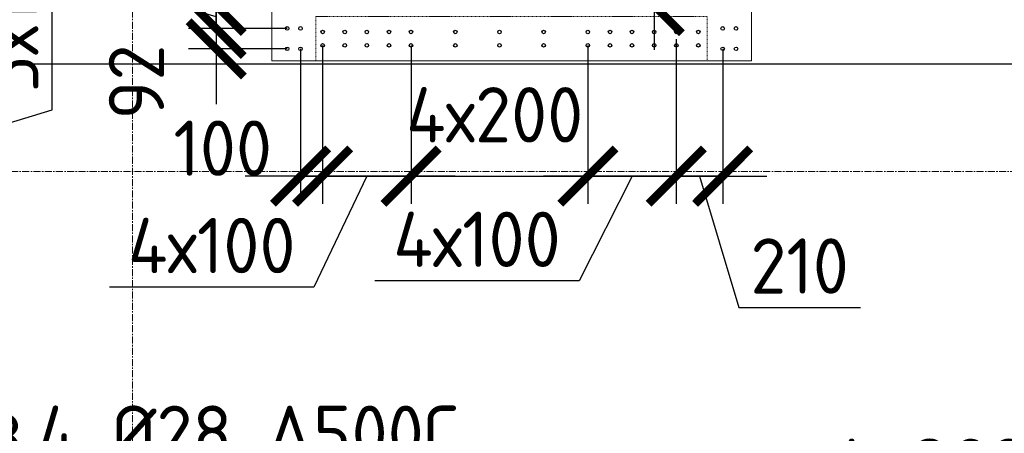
# Model space of a CAD drawing. Header units: millimetres. Extents: x 376598 to 1249954, y -318491 to -22134.
# Tile 412 of 444: x 1216884 to 1221339, y -225470 to -223601. Entities that reach past the tile are written whole.
import ezdxf
from ezdxf import colors
from ezdxf.entities.mleader import LeaderData, LeaderLine
from ezdxf.math import Vec2, Vec3

# ---------------------------------------------------------------- set-up
doc = ezdxf.new("R2010")
doc.units = ezdxf.units.MM
for name, pattern in [('01 Штриховая _4 мм_', [6, 3.5, -2.5]), ('______5', [1100, 800, -100, 100, -100]), ('HIDDEN2', [4.7625, 3.175, -1.5875]), ('осевая', [50.8, 31.75, -6.35, 6.35, -6.35])]:
    doc.linetypes.add(name, pattern=pattern)
for name, color, linetype, lineweight in [('1 Стены', 3, 'Continuous', 30), ('Оси', 40, '______5', 18), ('подоснова', 151, 'Continuous', 5), ('размер', 1, 'Continuous', 25), ('РАЗМЕРЫ', 1, 'Continuous', 9), ('СТЕНЫ', 3, 'Continuous', 30)]:
    doc.layers.add(name, color=color, linetype=linetype, lineweight=lineweight)
doc.styles.add('GOST-2.304_Type-B', font='GOST_Common.ttf')
doc.dimstyles.new('СПДС', dxfattribs={"dimscale": 100, "dimtxt": 2.5, "dimasz": 2.5, "dimexe": 1.25, "dimexo": 0, "dimtad": 1, "dimdec": 0, "dimtxsty": 'GOST-2.304_Type-B', "dimblk": 'ARCHTICK', "dimcen": 2.5, "dimdle": 2, "dimadec": 0, "dimazin": 2, "dimtfac": 0.75, "dimtdec": 0, "dimtmove": 1, "dimatfit": 3, "dimfxl": 1, "dimtolj": 1, "dimarcsym": 1})

# ---------------------------------------------------------------- blocks, each defined once
blk = doc.blocks.new('оси 2.2-2.3')
at = {"layer": 'Оси', "color": 16, "linetype": 'осевая', "lineweight": 0, "transparency": 33554687}
for p, q in [((495854.9, -104267.9), (495854.9, -134893.5)), ((468076.3, -117695.4), (524372.9, -117695.4))]:
    blk.add_line(p, q, dxfattribs=at)
blk = doc.blocks.new('стены тп')
at = {"layer": '1 Стены', "color": 252, "linetype": 'HIDDEN2', "lineweight": 0, "true_color": 0x939598}
for p, q in [((884620.3, -198025.6), (884620.3, -198225.6)), ((886790.6, -198225.6), (886790.6, -198025.6)), ((884620.3, -198225.6), (886790.6, -198225.6))]:
    blk.add_line(p, q, dxfattribs=at)
blk = doc.blocks.new('_None')
blk = doc.blocks.new('_ArchTick')
at = {"color": 0, "linetype": 'ByBlock', "const_width": 0.15}
blk.add_lwpolyline([(-0.5, -0.5), (0.5, 0.5)], dxfattribs=at)
blk = doc.blocks.new('*D3303')
at = {"layer": 'DEFPOINTS', "color": 0, "lineweight": 0, "transparency": 16777216}
for p in [(1215875.2, -223937.2, -360), (1215875.2, -224437.2, -360), (1216437.2, -224437.2)]:
    blk.add_point(p, dxfattribs=at)
at = {"layer": 'РАЗМЕРЫ', "color": 0, "lineweight": -2, "transparency": 16777216}
for p, q in [((1217031, -224009), (1217031, -223109)), ((1216437.2, -223737.2), (1216437.2, -224637.2)), ((1215875.2, -223937.2), (1216562.2, -223937.2)), ((1216437.2, -224187.2), (1217031, -224009)), ((1215875.2, -224437.2), (1216562.2, -224437.2))]:
    blk.add_line(p, q, dxfattribs=at)
at = {"layer": 'РАЗМЕРЫ', "color": 0, "lineweight": -2, "transparency": 16777216, "xscale": 250, "yscale": 250, "zscale": 250}
for p, rotation in [((1216437.2, -223937.2), 90), ((1216437.2, -224437.2), 270)]:
    blk.add_blockref('_ArchTick', p, dxfattribs=dict(at, rotation=rotation))
at = {"layer": 'РАЗМЕРЫ', "color": 0, "lineweight": 0, "transparency": 16777216, "insert": (1216843.5, -223559), "char_height": 250, "attachment_point": 5, "rotation": 90, "style": 'GOST-2.304_Type-B'}
blk.add_mtext('\\A1;5х100', dxfattribs=at)
blk = doc.blocks.new('*D3313')
at = {"layer": 'DEFPOINTS', "color": 0, "lineweight": 0, "transparency": 16777216}
for p in [(1218095, -221937.2, -360), (1217773.3, -223537.2), (1218095, -223537.2, -360)]:
    blk.add_point(p, dxfattribs=at)
at = {"layer": 'РАЗМЕРЫ', "color": 0, "lineweight": -2, "transparency": 16777216}
for p, q in [((1217773.3, -221737.2), (1217773.3, -223737.2)), ((1218095, -221937.2), (1217648.3, -221937.2)), ((1218095, -223537.2), (1217648.3, -223537.2))]:
    blk.add_line(p, q, dxfattribs=at)
at = {"layer": 'РАЗМЕРЫ', "color": 0, "lineweight": -2, "transparency": 16777216, "xscale": 250, "yscale": 250, "zscale": 250}
for p, rotation in [((1217773.3, -221937.2), 90), ((1217773.3, -223537.2), 270)]:
    blk.add_blockref('_ArchTick', p, dxfattribs=dict(at, rotation=rotation))
at = {"layer": 'РАЗМЕРЫ', "color": 0, "lineweight": 0, "transparency": 16777216, "insert": (1217585.8, -222737.2), "char_height": 250, "attachment_point": 5, "rotation": 90, "style": 'GOST-2.304_Type-B'}
blk.add_mtext('\\A1;8х200', dxfattribs=at)
blk = doc.blocks.new('*D3314')
at = {"layer": 'DEFPOINTS', "color": 0, "lineweight": 0, "transparency": 16777216}
for p in [(1218095, -223537.2, -360), (1217773.3, -223640.8), (1218094.6, -223640.8, -360)]:
    blk.add_point(p, dxfattribs=at)
at = {"layer": 'РАЗМЕРЫ', "color": 0, "lineweight": -2, "transparency": 16777216}
for p, q in [((1217429.6, -223485.9), (1217429.6, -222910.9)), ((1217773.3, -223537.2), (1217773.3, -223287.2)), ((1217773.3, -223589), (1217429.6, -223485.9)), ((1218095, -223537.2), (1217648.3, -223537.2)), ((1217773.3, -223537.2), (1217773.3, -223640.8)), ((1217773.3, -223537.2), (1217773.3, -223640.8)), ((1218094.6, -223640.8), (1217648.3, -223640.8)), ((1217773.3, -223640.8), (1217773.3, -223890.8))]:
    blk.add_line(p, q, dxfattribs=at)
at = {"layer": 'РАЗМЕРЫ', "color": 0, "lineweight": -2, "transparency": 16777216, "xscale": 250, "yscale": 250, "zscale": 250}
for p, rotation in [((1217773.3, -223537.2), 270), ((1217773.3, -223640.8), 90)]:
    blk.add_blockref('_ArchTick', p, dxfattribs=dict(at, rotation=rotation))
at = {"layer": 'РАЗМЕРЫ', "color": 0, "lineweight": 0, "transparency": 16777216, "insert": (1217242.1, -223198.4), "char_height": 250, "attachment_point": 5, "rotation": 90, "style": 'GOST-2.304_Type-B'}
blk.add_mtext('\\A1;104', dxfattribs=at)
blk = doc.blocks.new('*D3315')
at = {"layer": 'DEFPOINTS', "color": 0, "lineweight": 0, "transparency": 16777216}
for p in [(1218094.6, -223640.8, -360), (1217773.3, -223733.2), (1218094.6, -223733.2, -360)]:
    blk.add_point(p, dxfattribs=at)
at = {"layer": 'РАЗМЕРЫ', "color": 0, "lineweight": -2, "transparency": 16777216}
for p, q in [((1217773.3, -223640.8), (1217773.3, -223390.8)), ((1218094.6, -223640.8), (1217648.3, -223640.8)), ((1217773.3, -223640.8), (1217773.3, -223733.2)), ((1218094.6, -223733.2), (1217648.3, -223733.2)), ((1217773.3, -223733.2), (1217773.3, -223983.2))]:
    blk.add_line(p, q, dxfattribs=at)
at = {"layer": 'РАЗМЕРЫ', "color": 0, "lineweight": -2, "transparency": 16777216, "xscale": 250, "yscale": 250, "zscale": 250}
for p, rotation in [((1217773.3, -223640.8), 270), ((1217773.3, -223733.2), 90)]:
    blk.add_blockref('_ArchTick', p, dxfattribs=dict(at, rotation=rotation))
at = {"layer": 'РАЗМЕРЫ', "color": 0, "lineweight": 0, "transparency": 16777216, "insert": (1217412.4, -223882.8), "char_height": 250, "attachment_point": 5, "rotation": 90, "style": 'GOST-2.304_Type-B'}
blk.add_mtext('\\A1;92', dxfattribs=at)
blk = doc.blocks.new('*D3053')
at = {"layer": 'DEFPOINTS', "color": 0, "lineweight": 0, "transparency": 16777216}
for p in [(1218255, -223717.2, -360), (1218155, -223733.2, -360), (1218255, -224308.2)]:
    blk.add_point(p, dxfattribs=at)
at = {"layer": 'РАЗМЕРЫ', "color": 0, "lineweight": -2, "transparency": 16777216}
for p, q in [((1218255, -223717.2), (1218255, -224433.2)), ((1218155, -223733.2), (1218155, -224433.2)), ((1218155, -224308.2), (1217905, -224308.2)), ((1218155, -224308.2), (1218255, -224308.2)), ((1218255, -224308.2), (1218505, -224308.2))]:
    blk.add_line(p, q, dxfattribs=at)
at = {"layer": 'РАЗМЕРЫ', "color": 0, "lineweight": -2, "transparency": 16777216, "xscale": 250, "yscale": 250, "zscale": 250}
blk.add_blockref('_ArchTick', (1218155, -224308.2), dxfattribs=at)
at = {"layer": 'РАЗМЕРЫ', "color": 0, "lineweight": -2, "transparency": 16777216, "xscale": 250, "yscale": 250, "zscale": 250, "rotation": 180}
blk.add_blockref('_ArchTick', (1218255, -224308.2), dxfattribs=at)
at = {"layer": 'РАЗМЕРЫ', "color": 0, "lineweight": 0, "transparency": 16777216, "insert": (1217803, -224181.8), "char_height": 250, "attachment_point": 5, "style": 'GOST-2.304_Type-B'}
blk.add_mtext('\\A1;100', dxfattribs=at)
blk = doc.blocks.new('*D3054')
at = {"layer": 'DEFPOINTS', "color": 0, "lineweight": 0, "transparency": 16777216}
for p in [(1218655, -223717.2, -360), (1219455, -223717.2, -360), (1219455, -224308.2)]:
    blk.add_point(p, dxfattribs=at)
at = {"layer": 'РАЗМЕРЫ', "color": 0, "lineweight": -2, "transparency": 16777216}
for p, q in [((1218655, -223717.2), (1218655, -224433.2)), ((1219455, -223717.2), (1219455, -224433.2)), ((1218455, -224308.2), (1219655, -224308.2))]:
    blk.add_line(p, q, dxfattribs=at)
at = {"layer": 'РАЗМЕРЫ', "color": 0, "lineweight": -2, "transparency": 16777216, "xscale": 250, "yscale": 250, "zscale": 250, "rotation": 180}
blk.add_blockref('_ArchTick', (1218655, -224308.2), dxfattribs=at)
at = {"layer": 'РАЗМЕРЫ', "color": 0, "lineweight": -2, "transparency": 16777216, "xscale": 250, "yscale": 250, "zscale": 250}
blk.add_blockref('_ArchTick', (1219455, -224308.2), dxfattribs=at)
at = {"layer": 'РАЗМЕРЫ', "color": 0, "lineweight": 0, "transparency": 16777216, "insert": (1219033.4, -224030.9), "char_height": 250, "attachment_point": 5, "style": 'GOST-2.304_Type-B'}
blk.add_mtext('\\A1;4х200', dxfattribs=at)
blk = doc.blocks.new('*D3055')
at = {"layer": 'DEFPOINTS', "color": 0, "lineweight": 0, "transparency": 16777216}
for p in [(1219855, -223717.2, -360), (1220065, -223733.2, -360), (1220065, -224308.2)]:
    blk.add_point(p, dxfattribs=at)
at = {"layer": 'РАЗМЕРЫ', "color": 0, "lineweight": -2, "transparency": 16777216}
for p, q in [((1219855, -223717.2), (1219855, -224433.2)), ((1220065, -223733.2), (1220065, -224433.2)), ((1219655, -224308.2), (1220265, -224308.2)), ((1219960, -224308.2), (1220138.1, -224901.9)), ((1220138.1, -224901.9), (1220688.1, -224901.9))]:
    blk.add_line(p, q, dxfattribs=at)
at = {"layer": 'РАЗМЕРЫ', "color": 0, "lineweight": -2, "transparency": 16777216, "xscale": 250, "yscale": 250, "zscale": 250, "rotation": 180}
blk.add_blockref('_ArchTick', (1219855, -224308.2), dxfattribs=at)
at = {"layer": 'РАЗМЕРЫ', "color": 0, "lineweight": -2, "transparency": 16777216, "xscale": 250, "yscale": 250, "zscale": 250}
blk.add_blockref('_ArchTick', (1220065, -224308.2), dxfattribs=at)
at = {"layer": 'РАЗМЕРЫ', "color": 0, "lineweight": 0, "transparency": 16777216, "insert": (1220413.1, -224714.4), "char_height": 250, "attachment_point": 5, "style": 'GOST-2.304_Type-B'}
blk.add_mtext('\\A1;210', dxfattribs=at)
blk = doc.blocks.new('*D3327')
at = {"layer": 'DEFPOINTS', "color": 0, "lineweight": 0, "transparency": 16777216}
for p in [(1220065, -222937.2, -360), (1219755.4, -223537.2), (1220065, -223537.2, -360)]:
    blk.add_point(p, dxfattribs=at)
at = {"layer": 'РАЗМЕРЫ', "color": 0, "lineweight": -2, "transparency": 16777216}
for p, q in [((1218912.4, -223215.7), (1218912.4, -222265.7)), ((1219755.4, -222737.2), (1219755.4, -223737.2)), ((1220065, -222937.2), (1219630.4, -222937.2)), ((1219755.4, -223237.2), (1218912.4, -223215.7)), ((1220065, -223537.2), (1219630.4, -223537.2))]:
    blk.add_line(p, q, dxfattribs=at)
at = {"layer": 'РАЗМЕРЫ', "color": 0, "lineweight": -2, "transparency": 16777216, "xscale": 250, "yscale": 250, "zscale": 250}
for p, rotation in [((1219755.4, -222937.2), 90), ((1219755.4, -223537.2), 270)]:
    blk.add_blockref('_ArchTick', p, dxfattribs=dict(at, rotation=rotation))
at = {"layer": 'РАЗМЕРЫ', "color": 0, "lineweight": 0, "transparency": 16777216, "insert": (1218724.9, -222740.7), "char_height": 250, "attachment_point": 5, "rotation": 90, "style": 'GOST-2.304_Type-B'}
blk.add_mtext('\\A1;3х200', dxfattribs=at)
blk = doc.blocks.new('*D3180')
at = {"layer": 'DEFPOINTS', "color": 0, "lineweight": 0, "transparency": 16777216}
for p in [(1218655, -223717.2, -200), (1218255, -223969.1, 160), (1218255, -224308.2)]:
    blk.add_point(p, dxfattribs=at)
at = {"layer": 'РАЗМЕРЫ', "color": 0, "lineweight": -2, "transparency": 16777216}
for p, q in [((1218655, -223717.2), (1218655, -224433.2)), ((1218255, -223969.1), (1218255, -224433.2)), ((1218855, -224308.2), (1218055, -224308.2)), ((1218455, -224308.2), (1218215.7, -224809.2)), ((1218215.7, -224809.2), (1217290.7, -224809.2))]:
    blk.add_line(p, q, dxfattribs=at)
at = {"layer": 'РАЗМЕРЫ', "color": 0, "lineweight": -2, "transparency": 16777216, "xscale": 250, "yscale": 250, "zscale": 250, "rotation": 180}
blk.add_blockref('_ArchTick', (1218255, -224308.2), dxfattribs=at)
at = {"layer": 'РАЗМЕРЫ', "color": 0, "lineweight": -2, "transparency": 16777216, "xscale": 250, "yscale": 250, "zscale": 250}
blk.add_blockref('_ArchTick', (1218655, -224308.2), dxfattribs=at)
at = {"layer": 'РАЗМЕРЫ', "color": 0, "lineweight": 0, "transparency": 16777216, "insert": (1217753.2, -224621.7), "char_height": 250, "attachment_point": 5, "style": 'GOST-2.304_Type-B'}
blk.add_mtext('\\A1;4х100', dxfattribs=at)
blk = doc.blocks.new('*D3181')
at = {"layer": 'DEFPOINTS', "color": 0, "lineweight": 0, "transparency": 16777216}
for p in [(1219855, -223689.2, -200), (1219455, -223941.2, 160), (1219455, -224308.2)]:
    blk.add_point(p, dxfattribs=at)
at = {"layer": 'РАЗМЕРЫ', "color": 0, "lineweight": -2, "transparency": 16777216}
for p, q in [((1219855, -223689.2), (1219855, -224433.2)), ((1219455, -223941.2), (1219455, -224433.2)), ((1220055, -224308.2), (1219255, -224308.2)), ((1219655, -224308.2), (1219415.7, -224781.2)), ((1219415.7, -224781.2), (1218490.7, -224781.2))]:
    blk.add_line(p, q, dxfattribs=at)
at = {"layer": 'РАЗМЕРЫ', "color": 0, "lineweight": -2, "transparency": 16777216, "xscale": 250, "yscale": 250, "zscale": 250, "rotation": 180}
blk.add_blockref('_ArchTick', (1219455, -224308.2), dxfattribs=at)
at = {"layer": 'РАЗМЕРЫ', "color": 0, "lineweight": -2, "transparency": 16777216, "xscale": 250, "yscale": 250, "zscale": 250}
blk.add_blockref('_ArchTick', (1219855, -224308.2), dxfattribs=at)
at = {"layer": 'РАЗМЕРЫ', "color": 0, "lineweight": 0, "transparency": 16777216, "insert": (1218953.2, -224593.7), "char_height": 250, "attachment_point": 5, "style": 'GOST-2.304_Type-B'}
blk.add_mtext('\\A1;4х100', dxfattribs=at)
blk = doc.blocks.new('стены  тп')
at = {"layer": 'СТЕНЫ', "color": 251, "linetype": '01 Штриховая _4 мм_', "lineweight": 0, "true_color": 0x636466}
for p, q in [((564742, -327125.7, 3100), (564742, -327325.7, 3100)), ((566912.3, -327325.7, 3100), (566912.3, -327125.7, 3100)), ((564742, -327325.7, 3100), (566912.3, -327325.7, 3100))]:
    blk.add_line(p, q, dxfattribs=at)
at = {"layer": 'СТЕНЫ', "color": 251, "linetype": '01 Штриховая _4 мм_', "lineweight": 0, "true_color": 0x636466, "elevation": 3100}
blk.add_lwpolyline([(566712.3, -327325.7), (564942, -327325.7), (564942, -327125.7), (566712.3, -327125.7)], close=True, dxfattribs=at)

msp = doc.modelspace()

# ---------------------------------------------------------------- linework, layer by layer
at = {"layer": '1 Стены', "color": 252, "lineweight": 0, "true_color": 0x939598}
for p, q in [((1218025, -223787.2, -200), (1218025, -217087.2, -200)), ((1220195, -222887.2, -200), (1220195, -223787.2, -200)), ((1220195, -223787.2), (1218025, -223787.2))]:
    msp.add_line(p, q, dxfattribs=at)
at = {"layer": 'размер', "lineweight": 30}
msp.add_lwpolyline([(1215941.4, -211168.3), (1222668.5, -211168.3, -0.264007), (1223160.6, -211775.8), (1223246, -223302.8, -0.414214), (1222746, -223802.8), (1216019, -223802.8, -0.414214), (1215519, -223302.8), (1215519, -211424.1, -0.178364)], format="xyb", close=True, dxfattribs=at)
at = {"layer": 'РАЗМЕРЫ', "color": 4, "linetype": 'Continuous', "lineweight": 30}
for centre in [(1218094.6, -223640.8, -200), (1218155, -223640.8, -200), (1220065, -223640.8, -200), (1220125.3, -223640.8, -200), (1218255, -223656.8, -200), (1218355, -223656.8, -200), (1218455, -223656.8, -200), (1218555, -223656.8, -200), (1218655, -223656.8, -200), (1218855, -223656.8, -200), (1219055, -223656.8, -200), (1219255, -223656.8, -200), (1219455, -223656.8, -200), (1219555, -223656.8, -200), (1219655, -223656.8, -200), (1219755, -223656.8, -200), (1219855, -223656.8, -200), (1219955, -223656.8, -200), (1218094.6, -223733.2, -200), (1218155, -223733.2, -200), (1218255, -223717.2, -200), (1218355, -223717.2, -200), (1218455, -223717.2, -200), (1218555, -223717.2, -200), (1218655, -223717.2, -200), (1218855, -223717.2, -200), (1219055, -223717.2, -200), (1219255, -223717.2, -200), (1219455, -223717.2, -200), (1219555, -223717.2, -200), (1219655, -223717.2, -200), (1219755, -223717.2, -200), (1219855, -223717.2, -200), (1219955, -223717.2, -200), (1220065, -223733.2, -200), (1220125.3, -223733.2, -200)]:
    msp.add_circle(centre, 8, dxfattribs=at)

# ---------------------------------------------------------------- block references
at = {"layer": 'РАЗМЕРЫ', "color": 1}
for name, p in [('оси 2.2-2.3', (721540.1, -106591.8)), ('стены тп', (333404.4, -25561.5))]:
    msp.add_blockref(name, p, dxfattribs=at)
at = {"layer": 'РАЗМЕРЫ'}
msp.add_blockref('стены  тп', (653282.7, 103538.6, -3100), dxfattribs=at)

# ---------------------------------------------------------------- dimensions: what is measured, and where the dimension line sits
at = {"layer": 'РАЗМЕРЫ', "color": 4, "lineweight": 0}
dim = msp.add_linear_dim(base=(1217773.3, -223537.2, 160), p1=(1218095, -221937.2, -200), p2=(1218095, -223537.2, -200), angle=90, text='8х200', dimstyle='СПДС', dxfattribs=at)
dim.commit()
dim.dimension.update_dxf_attribs({"geometry": '*D3313', "text_midpoint": (1217585.8, -222737.2, 160)})
dim = msp.add_linear_dim(base=(1219755.4, -223537.2, 160), p1=(1220065, -222937.2, -200), p2=(1220065, -223537.2, -200), angle=90, text='3х200', dimstyle='СПДС', dxfattribs=at)
dim.commit()
dim.dimension.update_dxf_attribs({"geometry": '*D3327', "text_midpoint": (1218912.4, -223153.2, 160), "dimtype": 160})
at = {"layer": 'РАЗМЕРЫ', "lineweight": 0}
dim = msp.add_linear_dim(base=(1217773.3, -223640.8, 160), p1=(1218095, -223537.2, -200), p2=(1218094.6, -223640.8, -200), angle=90, dimstyle='СПДС', dxfattribs=at)
dim.commit()
dim.dimension.update_dxf_attribs({"geometry": '*D3314', "text_midpoint": (1217242.1, -223423.4, 160)})
dim = msp.add_linear_dim(base=(1216437.2, -224437.2, 160), p1=(1215875.2, -223937.2, -200), p2=(1215875.2, -224437.2, -200), angle=90, text='5х100', dimstyle='СПДС', dxfattribs=at)
dim.commit()
dim.dimension.update_dxf_attribs({"geometry": '*D3303', "text_midpoint": (1216843.5, -223946.5, 160)})
dim = msp.add_linear_dim(base=(1217773.3, -223733.2, 160), p1=(1218094.6, -223640.8, -200), p2=(1218094.6, -223733.2, -200), angle=90, dimstyle='СПДС', dxfattribs=at)
dim.commit()
dim.dimension.update_dxf_attribs({"geometry": '*D3315', "text_midpoint": (1217599.9, -223882.8, 160), "dimtype": 160})
at = {"layer": 'РАЗМЕРЫ', "color": 1, "lineweight": 0}
for base, p1, p2, picture, middle in [((1218255, -224308.2), (1218655, -223717.2, -200), (1218255, -223969.1, 160), '*D3180', (1218153.2, -224809.2)), ((1219455, -224308.2, 160), (1219855, -223689.2, -40), (1219455, -223941.2, 320), '*D3181', (1219353.2, -224781.2, 160))]:
    dim = msp.add_linear_dim(base=base, p1=p1, p2=p2, text='4х100', dimstyle='СПДС', dxfattribs=at)
    dim.commit()
    dim.dimension.update_dxf_attribs({"geometry": picture, "text_midpoint": middle, "dimtype": 160})
at = {"layer": 'РАЗМЕРЫ', "lineweight": 0}
dim = msp.add_linear_dim(base=(1218255, -224308.2, 160), p1=(1218155, -223733.2, -200), p2=(1218255, -223717.2, -200), dimstyle='СПДС', dxfattribs=at)
dim.commit()
dim.dimension.update_dxf_attribs({"geometry": '*D3053', "text_midpoint": (1217803, -224369.3, 160), "dimtype": 160})
dim = msp.add_linear_dim(base=(1219455, -224308.2, 160), p1=(1218655, -223717.2, -200), p2=(1219455, -223717.2, -200), text='4х200', dimstyle='СПДС', dxfattribs=at)
dim.commit()
dim.dimension.update_dxf_attribs({"geometry": '*D3054', "text_midpoint": (1219033.4, -224218.4, 160), "dimtype": 160})
dim = msp.add_linear_dim(base=(1220065, -224308.2, 160), p1=(1219855, -223717.2, -200), p2=(1220065, -223733.2, -200), dimstyle='СПДС', dxfattribs=at)
dim.commit()
dim.dimension.update_dxf_attribs({"geometry": '*D3055', "text_midpoint": (1220200.6, -224714.4, 160)})

# ---------------------------------------------------------------- leaders
at = {"layer": 'подоснова', "color": 4, "ltscale": 0.3}
ml = msp.add_multileader_mtext('Standard', dxfattribs=at)
ml.set_content('{\\C2;поз.4 %%C28 А500С }', color=4, style='GOST-2.304_Type-B')
ml.set_leader_properties(color=256, linetype='ByLayer', lineweight=15)
ml.set_arrow_properties(name='NONE')
ml.build(insert=Vec2(0, 0))
ml.multileader.update_dxf_attribs({"text_left_attachment_type": 6, "text_right_attachment_type": 6, "dogleg_length": 0.1, "arrow_head_size": 18})
ctx = ml.context
ctx.base_point, ctx.char_height, ctx.arrow_head_size, ctx.landing_gap_size, ctx.plane_origin = Vec3(1220022.2, -225794.4, 160), 250, 18, 20, Vec3(1228111.5, -225194.4, 160)
ctx.left_attachment, ctx.right_attachment, ctx.text_align_type = 6, 6, 1
notes = []
notes.append((ctx, [(0, (1, 1, 0), (1222471, -225794.4, 160), (-1, 0), 0.1, [(1, [(1222778.6, -224437.2, 160), (1222937.8, -224449.1, 160)], 0, [])])]))
ctx.mtext.insert, ctx.mtext.width, ctx.mtext.alignment, ctx.mtext.flow_direction = Vec3(1221246.6, -225494.4, 160), 4075.871, 2, 5
ml = msp.add_multileader_mtext('Standard', dxfattribs=at)
ml.set_content('{\\C2;поз.4 %%C28 А500С }', color=4, style='GOST-2.304_Type-B')
ml.set_leader_properties(color=256, linetype='ByLayer', lineweight=15)
ml.set_arrow_properties(name='NONE')
ml.build(insert=Vec2(0, 0))
ml.multileader.update_dxf_attribs({"text_left_attachment_type": 6, "text_right_attachment_type": 6, "dogleg_length": 0.1, "arrow_head_size": 18})
ctx = ml.context
ctx.base_point, ctx.char_height, ctx.arrow_head_size, ctx.landing_gap_size, ctx.plane_origin = Vec3(1216420.2, -225645, 160), 250, 18, 20, Vec3(1220961.4, -225194.4, 160)
ctx.left_attachment, ctx.right_attachment, ctx.text_align_type = 6, 6, 1
notes.append((ctx, [(1, (1, 1, 0), (1216420.1, -225645, 160), (1, 0), 0.1, [(1, [(1215714.8, -224449.7, 160), (1215875.2, -224451.2, 160)], 0, [])])]))
ctx.mtext.insert, ctx.mtext.width, ctx.mtext.alignment, ctx.mtext.flow_direction = Vec3(1217644.5, -225345, 160), 4075.871, 2, 5
for ctx, leaders in notes:
    for number, flags, end, landing, length, lines in leaders:
        leader = LeaderData()
        leader.index, (leader.has_last_leader_line, leader.has_dogleg_vector, leader.attachment_direction) = number, flags
        leader.last_leader_point, leader.dogleg_vector, leader.dogleg_length = Vec3(end), Vec3(landing), length
        for number, points, colour, breaks in lines:
            line = LeaderLine()
            line.index, line.vertices, line.color, line.breaks = number, Vec3.list(points), colors.encode_raw_color(colour), breaks
            leader.lines.append(line)
        ctx.leaders.append(leader)

doc.saveas('drawing.dxf')
